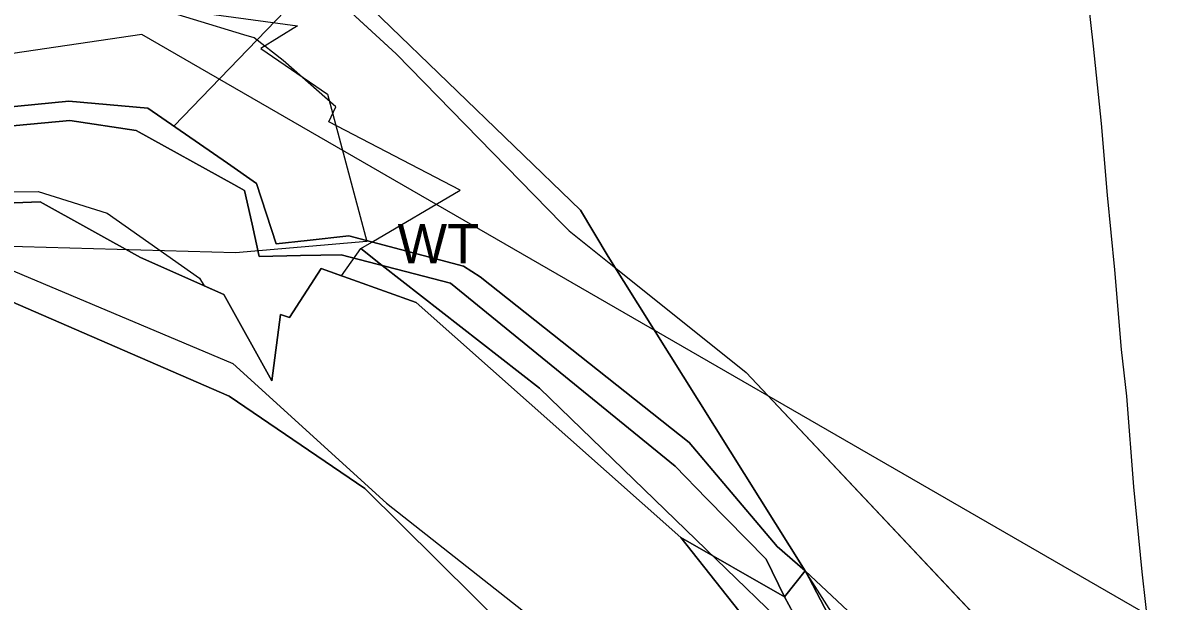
# Model space of a CAD drawing. Extents: x -690419 to -685080, y -987825 to -981190.
# Drawn here: x -688212.4 to -687919.9, y -984636.3 to -984489.1 of the extents above; entities that cross this region are included whole.
import ezdxf

# ---------------------------------------------------------------- set-up
doc = ezdxf.new("R2010")
doc.units = 0
for name, color, linetype in [('BP VTL plynovodu a RS (S)', 7, 'Continuous'), ('BPEJ (S) - hranice', 7, 'Continuous'), ('Investice do půdy_hlavní odvodňovací zařízení zatrubněné S', 7, 'Continuous'), ('Investice do půdy_odvodnění (S)', 7, 'Continuous'), ('Plochy přírodní všeobecné NU (S)', 7, 'Continuous'), ('Plochy smíšené nezastavěného území všeobecné MU (S)', 7, 'Continuous'), ('Plochy vodní a vodnich toku WT (S)', 7, 'Continuous'), ('Plochy zemědělské všeobecné AU (S)', 7, 'Continuous'), ('Regulační bloky STABILIZOVANÉ (S)', 7, 'Continuous'), ('Regulační bloky STABILIZOVANÉ (S) TIS', 7, 'Continuous'), ('Regulační kódy STABILIZOVANÉ (S)', 7, 'Continuous'), ('Regulační kódy STABILIZOVANÉ (S) TIS', 7, 'Continuous'), ('USES LBC (S)', 7, 'Continuous'), ('USES LBK (S)', 7, 'Continuous'), ('USES_ŠRAFY (S)', 7, 'Continuous'), ('Vodovodní řady přiváděcí (S)', 7, 'Continuous')]:
    doc.layers.add(name, color=color, linetype=linetype)

msp = doc.modelspace()

# ---------------------------------------------------------------- linework, layer by layer
at = {"layer": 'BP VTL plynovodu a RS (S)'}
msp.add_lwpolyline([(-687942.44, -984475.32), (-687940.27, -984495.04), (-687938.23, -984514.71), (-687936.64, -984532.91), (-687934.79, -984551.92), (-687933.08, -984572.11), (-687931.78, -984584.02), (-687930.01, -984607.07), (-687927.88, -984628.65), (-687925.03, -984653.59), (-687924.19, -984661.12), (-687924.18, -984663.3), (-687924.14, -984666.92), (-687925.09, -984673.05), (-687926.9, -984688.26), (-687928.46, -984701.36), (-687930.23, -984714.89), (-687932.06, -984730.97), (-687933.96, -984748.19), (-687934.31, -984751.76), (-687936.05, -984765.04), (-687936.21, -984766.27)], dxfattribs=at)
at = {"layer": 'BPEJ (S) - hranice'}
for p, q in [((-688141.22, -984475.07), (-688117.5, -984497)), ((-688117.5, -984497), (-688075.34, -984540.11)), ((-688075.34, -984540.11), (-688073.5, -984542)), ((-688028.5, -984578), (-687922.68, -984690.23))]:
    msp.add_line(p, q, dxfattribs=at)
for points in [[(-688141.22, -984475.07), (-688117.5, -984497), (-688075.34, -984540.11), (-688073.5, -984542), (-688061.66, -984551.47), (-688028.5, -984578), (-687922.68, -984690.23), (-687880, -984735.5)], [(-687918.37, -984744.9), (-687967.76, -984696.14), (-687976, -984688), (-688004, -984656.5), (-688010.5, -984650.21), (-688043.82, -984617.97), (-688081, -984582), (-688121.07, -984550.74), (-688126.5, -984546.5), (-688123.65, -984544.82), (-688101.22, -984531.63), (-688134.62, -984514.23), (-688132.86, -984510.47), (-688146.21, -984498.69), (-688153.63, -984492.94), (-688156.24, -984492.15), (-688181.8, -984484.38)], [(-688268.5, -984532.5), (-688208.5, -984532), (-688191, -984537.5), (-688167.5, -984554), (-688166.33, -984555.91), (-688161.28, -984558.14), (-688149.12, -984580.08), (-688146.87, -984563.2), (-688144.65, -984564.03), (-688136.6, -984551.51), (-688131.37, -984553.38), (-688126.5, -984546.5), (-688121.07, -984550.74), (-688081, -984582), (-688043.82, -984617.97), (-688010.5, -984650.21), (-688004, -984656.5), (-687976, -984688), (-687967.76, -984696.14), (-687918.37, -984744.9)], [(-688073.5, -984542), (-688061.66, -984551.47), (-688028.5, -984578)], [(-688217.5, -984559), (-688160, -984584), (-688125.5, -984607.5), (-688079, -984653.5), (-688029, -984721.5), (-687938, -984805.5), (-687882.5, -984846), (-687805, -984891), (-687719.5, -984972), (-687659.5, -985017), (-687588, -985076), (-687529, -985119), (-687489, -985145)], [(-687489, -985145), (-687529, -985119), (-687588, -985076), (-687659.5, -985017), (-687719.5, -984972), (-687805, -984891), (-687882.5, -984846), (-687938, -984805.5), (-688029, -984721.5), (-688079, -984653.5), (-688125.5, -984607.5), (-688160, -984584), (-688217.5, -984559)]]:
    msp.add_lwpolyline(points, dxfattribs=at)
at = {"layer": 'Investice do půdy_hlavní odvodňovací zařízení zatrubněné S'}
msp.add_lwpolyline([(-688174.04, -984515.37), (-688108.12, -984446.98), (-687972.68, -984452.82), (-687880.9, -984466.48)], dxfattribs=at)
at = {"layer": 'Investice do půdy_odvodnění (S)'}
msp.add_lwpolyline([(-688175.1, -984485.43), (-688142.58, -984489.88), (-688151.95, -984495.64), (-688134.93, -984507.22), (-688124.96, -984544.7), (-688158.35, -984547.57), (-688230.63, -984545.53), (-688159.04, -984575.71), (-688119.93, -984611.2), (-688077.89, -984644.32), (-688063.63, -984670.64), (-688055.99, -984703.13), (-688027.21, -984735.51), (-687987.19, -984773.46), (-687935.27, -984824.52), (-687888.66, -984858.08), (-687843.73, -984890.86)], dxfattribs=at)
at = {"layer": 'Plochy přírodní všeobecné NU (S)'}
for points in [[(-688229.17, -984377.69), (-688202.14, -984406.52), (-688178.73, -984431.48), (-688155.93, -984454.88), (-688138.1, -984471.52), (-688070.62, -984536.75), (-688063.54, -984548.47), (-688013.44, -984628.4), (-688020.61, -984622.23), (-688035.1, -984605.13), (-688043.02, -984595.78), (-688096.14, -984553.67), (-688100.36, -984550.96), (-688129.51, -984543.28), (-688140.16, -984544.44), (-688148.04, -984545.3), (-688152.99, -984529.93), (-688160.42, -984524.79), (-688180.63, -984510.82), (-688200.73, -984509.04), (-688262.23, -984514.98)], [(-688262.45, -984519.69), (-688200.46, -984513.91), (-688183.62, -984516.42), (-688158.79, -984530.17), (-688156.04, -984531.7), (-688154.14, -984540.25), (-688152.3, -984548.52), (-688141.83, -984548.28), (-688131.44, -984548.05), (-688103.65, -984555.25), (-688046.54, -984601.79), (-688038.45, -984610.06), (-688023.42, -984625.43), (-688018.73, -984634.98), (-688045.14, -984619.91), (-688112.44, -984560.16), (-688136.6, -984551.51), (-688144.65, -984564.03), (-688146.87, -984563.2), (-688149.12, -984580.08), (-688161.28, -984558.14), (-688182.5, -984548.76), (-688208.02, -984534.57), (-688256.86, -984536.46)]]:
    msp.add_lwpolyline(points, dxfattribs=at)
at = {"layer": 'Plochy smíšené nezastavěného území všeobecné MU (S)'}
for points in [[(-687915.67, -984751.84), (-687856.38, -984790.54), (-687855.44, -984795.74), (-687849.42, -984808.57), (-687909.59, -984759.88), (-687916.19, -984752.61), (-687943.03, -984723.04), (-687971.08, -984702.47), (-687995.11, -984683.12), (-688045.14, -984619.91), (-688018.73, -984634.98), (-688007.7, -984655.39), (-687971.46, -984694.44), (-687930.74, -984713.11)], [(-687868.46, -984677.68), (-687863.8, -984749.66), (-687857.18, -984786.14), (-687910.19, -984749.79), (-687911.79, -984746.13), (-687924.38, -984717.39), (-687927.64, -984709.95), (-687951.28, -984698.65), (-687967.49, -984690.91), (-688001.79, -984650.72), (-688012.43, -984630.28), (-688013.44, -984628.4), (-687937.43, -984699.7), (-687907.6, -984680.54)]]:
    msp.add_lwpolyline(points, close=True, dxfattribs=at)
at = {"layer": 'Plochy vodní a vodnich toku WT (S)'}
for points in [[(-688262.23, -984514.98), (-688200.73, -984509.04), (-688180.63, -984510.82), (-688160.42, -984524.79), (-688152.99, -984529.93), (-688148.04, -984545.3), (-688140.16, -984544.44), (-688129.51, -984543.28), (-688100.36, -984550.96), (-688096.14, -984553.67), (-688043.02, -984595.78), (-688035.1, -984605.13), (-688020.61, -984622.23), (-688013.44, -984628.4), (-688012.43, -984630.28), (-688001.79, -984650.72), (-687967.49, -984690.91), (-687951.28, -984698.65), (-687927.64, -984709.95), (-687924.38, -984717.39), (-687911.79, -984746.13)], [(-687915.67, -984751.84), (-687930.74, -984713.11), (-687971.46, -984694.44), (-688007.7, -984655.39), (-688018.73, -984634.98), (-688023.42, -984625.43), (-688038.45, -984610.06), (-688046.54, -984601.79), (-688103.65, -984555.25), (-688131.44, -984548.05), (-688141.83, -984548.28), (-688152.3, -984548.52), (-688154.14, -984540.25), (-688156.04, -984531.7), (-688158.79, -984530.17), (-688183.62, -984516.42), (-688200.46, -984513.91), (-688262.45, -984519.69)]]:
    msp.add_lwpolyline(points, dxfattribs=at)
at = {"layer": 'Plochy zemědělské všeobecné AU (S)'}
for points in [[(-687880.52, -984467.1), (-687877.19, -984534.71), (-687873.24, -984602.1), (-687868.46, -984677.68), (-687907.6, -984680.54), (-687937.43, -984699.7), (-688013.44, -984628.4), (-688063.54, -984548.47), (-688070.62, -984536.75), (-688138.1, -984471.52)], [(-688256.86, -984536.46), (-688208.02, -984534.57), (-688182.5, -984548.76), (-688161.28, -984558.14), (-688149.12, -984580.08), (-688146.87, -984563.2), (-688144.65, -984564.03), (-688136.6, -984551.51), (-688112.44, -984560.16), (-688045.14, -984619.91), (-687995.11, -984683.12), (-687971.08, -984702.47), (-687943.03, -984723.04), (-687916.19, -984752.61), (-687909.59, -984759.88), (-687849.42, -984808.57), (-687841.67, -984825.09), (-687840.21, -984828.2), (-687834, -984841.44), (-687804.21, -984883.79), (-687799.33, -984890.86)]]:
    msp.add_lwpolyline(points, dxfattribs=at)
at = {"layer": 'Regulační bloky STABILIZOVANÉ (S)'}
for points in [[(-688229.17, -984377.69), (-688202.14, -984406.52), (-688178.73, -984431.48), (-688155.93, -984454.88), (-688138.1, -984471.52), (-688070.62, -984536.75), (-688063.54, -984548.47), (-688013.44, -984628.4), (-688020.61, -984622.23), (-688035.1, -984605.13), (-688043.02, -984595.78), (-688096.14, -984553.67), (-688100.36, -984550.96), (-688129.51, -984543.28), (-688140.16, -984544.44), (-688148.04, -984545.3), (-688152.99, -984529.93), (-688160.42, -984524.79), (-688180.63, -984510.82), (-688200.73, -984509.04), (-688262.23, -984514.98)], [(-687880.52, -984467.1), (-687877.19, -984534.71), (-687873.24, -984602.1), (-687868.46, -984677.68), (-687907.6, -984680.54), (-687937.43, -984699.7), (-688013.44, -984628.4), (-688063.54, -984548.47), (-688070.62, -984536.75), (-688138.1, -984471.52)], [(-688262.23, -984514.98), (-688200.73, -984509.04), (-688180.63, -984510.82), (-688160.42, -984524.79), (-688152.99, -984529.93), (-688148.04, -984545.3), (-688140.16, -984544.44), (-688129.51, -984543.28), (-688100.36, -984550.96), (-688096.14, -984553.67), (-688043.02, -984595.78), (-688035.1, -984605.13), (-688020.61, -984622.23), (-688013.44, -984628.4), (-688012.43, -984630.28), (-688001.79, -984650.72), (-687967.49, -984690.91), (-687951.28, -984698.65), (-687927.64, -984709.95), (-687924.38, -984717.39), (-687911.79, -984746.13)], [(-688262.45, -984519.69), (-688200.46, -984513.91), (-688183.62, -984516.42), (-688158.79, -984530.17), (-688156.04, -984531.7), (-688154.14, -984540.25), (-688152.3, -984548.52), (-688141.83, -984548.28), (-688131.44, -984548.05), (-688103.65, -984555.25), (-688046.54, -984601.79), (-688038.45, -984610.06), (-688023.42, -984625.43), (-688018.73, -984634.98), (-688045.14, -984619.91), (-688112.44, -984560.16), (-688136.6, -984551.51), (-688144.65, -984564.03), (-688146.87, -984563.2), (-688149.12, -984580.08), (-688161.28, -984558.14), (-688182.5, -984548.76), (-688208.02, -984534.57), (-688256.86, -984536.46)], [(-687915.67, -984751.84), (-687930.74, -984713.11), (-687971.46, -984694.44), (-688007.7, -984655.39), (-688018.73, -984634.98), (-688023.42, -984625.43), (-688038.45, -984610.06), (-688046.54, -984601.79), (-688103.65, -984555.25), (-688131.44, -984548.05), (-688141.83, -984548.28), (-688152.3, -984548.52), (-688154.14, -984540.25), (-688156.04, -984531.7), (-688158.79, -984530.17), (-688183.62, -984516.42), (-688200.46, -984513.91), (-688262.45, -984519.69)], [(-688256.86, -984536.46), (-688208.02, -984534.57), (-688182.5, -984548.76), (-688161.28, -984558.14), (-688149.12, -984580.08), (-688146.87, -984563.2), (-688144.65, -984564.03), (-688136.6, -984551.51), (-688112.44, -984560.16), (-688045.14, -984619.91), (-687995.11, -984683.12), (-687971.08, -984702.47), (-687943.03, -984723.04), (-687916.19, -984752.61), (-687909.59, -984759.88), (-687849.42, -984808.57), (-687841.67, -984825.09), (-687840.21, -984828.2), (-687834, -984841.44), (-687804.21, -984883.79), (-687799.33, -984890.86)]]:
    msp.add_lwpolyline(points, dxfattribs=at)
for points in [[(-687915.67, -984751.84), (-687856.38, -984790.54), (-687855.44, -984795.74), (-687849.42, -984808.57), (-687909.59, -984759.88), (-687916.19, -984752.61), (-687943.03, -984723.04), (-687971.08, -984702.47), (-687995.11, -984683.12), (-688045.14, -984619.91), (-688018.73, -984634.98), (-688007.7, -984655.39), (-687971.46, -984694.44), (-687930.74, -984713.11)], [(-687868.46, -984677.68), (-687863.8, -984749.66), (-687857.18, -984786.14), (-687910.19, -984749.79), (-687911.79, -984746.13), (-687924.38, -984717.39), (-687927.64, -984709.95), (-687951.28, -984698.65), (-687967.49, -984690.91), (-688001.79, -984650.72), (-688012.43, -984630.28), (-688013.44, -984628.4), (-687937.43, -984699.7), (-687907.6, -984680.54)]]:
    msp.add_lwpolyline(points, close=True, dxfattribs=at)
at = {"layer": 'Regulační bloky STABILIZOVANÉ (S) TIS'}
for p, q in [((-688200.73, -984509.04), (-688262.23, -984514.98)), ((-688180.63, -984510.82), (-688200.73, -984509.04)), ((-688160.42, -984524.79), (-688180.63, -984510.82)), ((-688262.45, -984519.69), (-688200.46, -984513.91)), ((-688200.46, -984513.91), (-688183.62, -984516.42)), ((-688183.62, -984516.42), (-688158.79, -984530.17)), ((-688152.99, -984529.93), (-688160.42, -984524.79)), ((-688148.04, -984545.3), (-688152.99, -984529.93)), ((-688154.14, -984540.25), (-688152.3, -984548.52)), ((-688140.16, -984544.44), (-688148.04, -984545.3)), ((-688129.51, -984543.28), (-688140.16, -984544.44)), ((-688100.36, -984550.96), (-688129.51, -984543.28)), ((-688152.3, -984548.52), (-688141.83, -984548.28)), ((-688141.83, -984548.28), (-688131.44, -984548.05)), ((-688131.44, -984548.05), (-688103.65, -984555.25)), ((-688096.14, -984553.67), (-688100.36, -984550.96)), ((-688043.02, -984595.78), (-688096.14, -984553.67)), ((-688103.65, -984555.25), (-688046.54, -984601.79)), ((-688035.1, -984605.13), (-688043.02, -984595.78)), ((-688046.54, -984601.79), (-688038.45, -984610.06)), ((-688020.61, -984622.23), (-688035.1, -984605.13)), ((-688038.45, -984610.06), (-688023.42, -984625.43)), ((-688013.44, -984628.4), (-688020.61, -984622.23)), ((-688023.42, -984625.43), (-688018.73, -984634.98)), ((-688012.43, -984630.28), (-688013.44, -984628.4)), ((-688001.79, -984650.72), (-688012.43, -984630.28))]:
    msp.add_line(p, q, dxfattribs=at)
for points in [[(-688158.79, -984530.17), (-688156.04, -984531.7), (-688154.14, -984540.25)], [(-688018.73, -984634.98), (-688007.7, -984655.39), (-687971.46, -984694.44)]]:
    msp.add_lwpolyline(points, dxfattribs=at)
at = {"layer": 'USES LBC (S)'}
msp.add_lwpolyline([(-688256.86, -984536.46), (-688208.02, -984534.57), (-688182.5, -984548.76), (-688161.28, -984558.14), (-688149.12, -984580.08), (-688146.87, -984563.2), (-688144.65, -984564.03), (-688136.6, -984551.51), (-688112.44, -984560.16), (-688045.14, -984619.91), (-688018.73, -984634.98), (-688013.44, -984628.4), (-688063.54, -984548.47), (-688070.62, -984536.75), (-688138.1, -984471.52), (-688155.93, -984454.88), (-688178.73, -984431.48), (-688202.14, -984406.52), (-688229.17, -984377.69)], dxfattribs=at)
at = {"layer": 'USES LBK (S)'}
msp.add_lwpolyline([(-687902.4, -984732.27), (-687927.64, -984709.95), (-687937.43, -984699.7), (-687951.28, -984698.65), (-687961.47, -984691.48), (-687996.75, -984654.63), (-688013.44, -984628.4), (-688018.73, -984634.98), (-688045.14, -984619.91), (-687995.11, -984683.12), (-687971.08, -984702.47), (-687943.03, -984723.04), (-687916.19, -984752.61)], dxfattribs=at)
at = {"layer": 'USES_ŠRAFY (S)'}
for points in [[(-688256.86, -984536.46), (-688208.02, -984534.57), (-688182.5, -984548.76), (-688161.28, -984558.14), (-688149.12, -984580.08), (-688146.87, -984563.2), (-688144.65, -984564.03), (-688136.6, -984551.51), (-688112.44, -984560.16), (-688045.14, -984619.91), (-688018.73, -984634.98), (-688013.44, -984628.4), (-688063.54, -984548.47), (-688070.62, -984536.75), (-688138.1, -984471.52), (-688155.93, -984454.88), (-688178.73, -984431.48), (-688202.14, -984406.52), (-688229.17, -984377.69)], [(-687902.4, -984732.27), (-687927.64, -984709.95), (-687937.43, -984699.7), (-687951.28, -984698.65), (-687961.47, -984691.48), (-687996.75, -984654.63), (-688013.44, -984628.4), (-688018.73, -984634.98), (-688045.14, -984619.91), (-687995.11, -984683.12), (-687971.08, -984702.47), (-687943.03, -984723.04), (-687916.19, -984752.61)]]:
    msp.add_lwpolyline(points, dxfattribs=at)
at = {"layer": 'Vodovodní řady přiváděcí (S)'}
msp.add_lwpolyline([(-687524.48, -984852.46), (-687588.6, -984819.87), (-687664.46, -984790.64), (-687857.56, -984679.29), (-687868.1, -984673.21), (-688182.18, -984492.09), (-688429.11, -984528.37), (-688490.51, -984536.58), (-688501.98, -984538.19)], dxfattribs=at)

# ---------------------------------------------------------------- texts
at = {"layer": 'Regulační kódy STABILIZOVANÉ (S)'}
msp.add_text('WT', height=10, dxfattribs=at).set_placement((-688117.15, -984550.19))
at = {"layer": 'Regulační kódy STABILIZOVANÉ (S) TIS'}
msp.add_text('WT', height=10, dxfattribs=at).set_placement((-688117.15, -984550.19))

doc.saveas('drawing.dxf')
